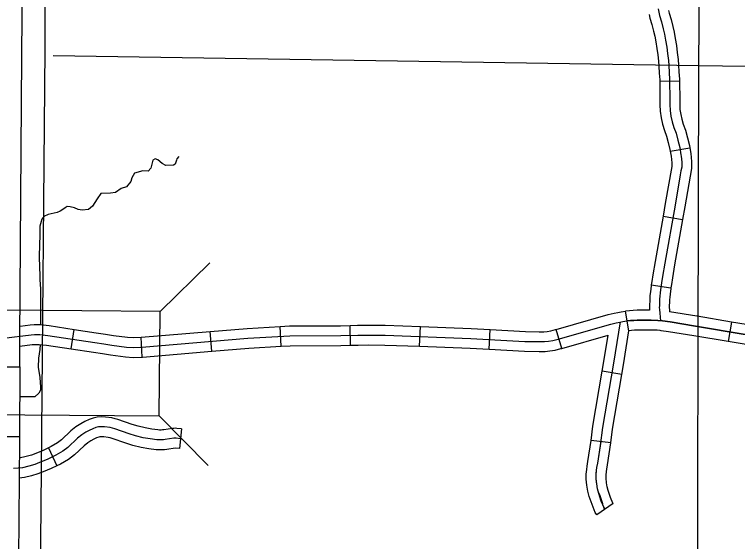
# Model space of a CAD drawing. Extents: x -492261 to -432772, y 1441225 to 1452922.
# Drawn here: x -458694.9 to -458538.4, y 1451295.2 to 1451409.4 of the extents above; entities that cross this region are included whole.
import ezdxf

# ---------------------------------------------------------------- set-up
doc = ezdxf.new("R2010")
doc.units = 0
doc.layers.add('Default', color=7, linetype='Continuous')

msp = doc.modelspace()

# ---------------------------------------------------------------- linework, layer by layer
at = {"layer": 'Default'}
for p, q in [((-458555.29, 1451394.91), (-458551, 1451394.96)), ((-458553.02, 1451379.78), (-458548.79, 1451380.49)), ((-458554.56, 1451365.68), (-458550.34, 1451364.93)), ((-458663.43, 1451345.02), (-458652.67, 1451355.59)), ((-458557.12, 1451350.77), (-458552.89, 1451350.11)), ((-458561.95, 1451340.85), (-458562.66, 1451345.09)), ((-458637.22, 1451337.49), (-458637.47, 1451341.77)), ((-458622.21, 1451337.7), (-458622.31, 1451341.98)), ((-458607.26, 1451337.47), (-458607.1, 1451341.75)), ((-458539.77, 1451342.72), (-458540.48, 1451338.5)), ((-458682.69, 1451336.9), (-458682.06, 1451341.14)), ((-458652.21, 1451336.4), (-458652.57, 1451340.68)), ((-458592.23, 1451336.83), (-458591.99, 1451341.11)), ((-458576.51, 1451337.02), (-458577.69, 1451341.14)), ((-458667.33, 1451335.15), (-458667.51, 1451339.43)), ((-458563.5, 1451331.36), (-458567.72, 1451332.07)), ((-458663.61, 1451322.39), (-458653.04, 1451311.63)), ((-458658.76, 1451319.57), (-458659.23, 1451315.31)), ((-458565.88, 1451316.55), (-458570.13, 1451317.09)), ((-458687.6, 1451315.47), (-458685.8, 1451311.58)), ((-458565.37, 1451303.43), (-458568.9, 1451301))]:
    msp.add_line(p, q, dxfattribs=at)
for points in [[(-458757.7, 1450741.98), (-458745.63, 1450812.29), (-458736.45, 1450871.08), (-458726.32, 1450928.11), (-458715.37, 1450995.48), (-458707.04, 1451050.66), (-458697.6, 1451107.2), (-458692.45, 1451138.71), (-458691.87, 1451140.9), (-458691.14, 1451145.04), (-458690.95, 1451148.63), (-458690.58, 1451152.32), (-458689.82, 1451232.97), (-458689.08, 1451310.72), (-458688.32, 1451401.84), (-458688.21, 1451497.57), (-458687.01, 1451560.44), (-458686.91, 1451606.08)], [(-458693.8, 1451333), (-458693.77, 1451339.19), (-458693.38, 1451400.24), (-458692.86, 1451462.07), (-458693.07, 1451499.29), (-458692.07, 1451547.54), (-458690.1, 1451604.72)], [(-458545.7, 1451551.4), (-458546.87, 1451398.2), (-458547.27, 1451246.89), (-458546.8, 1451121.35)], [(-458555.62, 1451410.55), (-458555.33, 1451409.12), (-458554.89, 1451407.73), (-458554.54, 1451406.27), (-458554.25, 1451405.08), (-458554.02, 1451403.76), (-458553.78, 1451402.31), (-458553.6, 1451400.88), (-458553.42, 1451399.42), (-458553.34, 1451398.27), (-458553.27, 1451396.78), (-458553.15, 1451395.27), (-458553.09, 1451390.8), (-458553.09, 1451389.85), (-458553.03, 1451388.59), (-458552.86, 1451387.33), (-458552.6, 1451386.13), (-458552.22, 1451384.88), (-458551.76, 1451383.66), (-458551.35, 1451382.12), (-458550.97, 1451380.52), (-458550.7, 1451378.93), (-458550.66, 1451378.64), (-458550.52, 1451377.35), (-458550.52, 1451377.38), (-458550.52, 1451376.26), (-458550.7, 1451375.51), (-458550.85, 1451374.59), (-458551.97, 1451368.03), (-458554.19, 1451355.47), (-458554.66, 1451352.62), (-458554.88, 1451351.21), (-458555.03, 1451350.26), (-458555.17, 1451349.05), (-458555.27, 1451348.3), (-458555.31, 1451347.7), (-458555.35, 1451347.01), (-458555.3, 1451346.24), (-458555.38, 1451345.86), (-458555.34, 1451345.43), (-458555.13, 1451343)], [(-458553.37, 1451410.23), (-458553.25, 1451409.66), (-458552.83, 1451408.3), (-458552.46, 1451406.77), (-458552.16, 1451405.51), (-458551.91, 1451404.12), (-458551.66, 1451402.61), (-458551.48, 1451401.14), (-458551.29, 1451399.63), (-458551.2, 1451398.4), (-458551.13, 1451396.92), (-458551.01, 1451395.37), (-458551, 1451394.96)], [(-458557.57, 1451409.36), (-458557.41, 1451408.58), (-458556.96, 1451407.15), (-458556.63, 1451405.77), (-458556.35, 1451404.64), (-458556.13, 1451403.4), (-458555.9, 1451402), (-458555.73, 1451400.61), (-458555.56, 1451399.21), (-458555.48, 1451398.14), (-458555.41, 1451396.65), (-458555.29, 1451395.17), (-458555.29, 1451394.91)], [(-457946.87, 1451404.85), (-458097.87, 1451401.88), (-458245.74, 1451399.02), (-458396.75, 1451396.11), (-458546.87, 1451398.2), (-458686.56, 1451400.4)], [(-458555.29, 1451394.91), (-458555.23, 1451390.79), (-458555.24, 1451389.8), (-458555.17, 1451388.39), (-458554.97, 1451386.96), (-458554.68, 1451385.6), (-458554.26, 1451384.2), (-458553.81, 1451383), (-458553.43, 1451381.59), (-458553.07, 1451380.1), (-458553.02, 1451379.78)], [(-458551, 1451394.96), (-458550.95, 1451390.8), (-458550.95, 1451389.9), (-458550.9, 1451388.79), (-458550.75, 1451387.71), (-458550.52, 1451386.67), (-458550.19, 1451385.57), (-458549.72, 1451384.32), (-458549.28, 1451382.65), (-458548.87, 1451380.95), (-458548.79, 1451380.49)], [(-458548.79, 1451380.49), (-458548.58, 1451379.24), (-458548.38, 1451377.48), (-458548.38, 1451376.01), (-458549.86, 1451367.66), (-458550.34, 1451364.93)], [(-458553.02, 1451379.78), (-458552.82, 1451378.63), (-458552.66, 1451377.23), (-458552.66, 1451376.39), (-458554.08, 1451368.41), (-458554.56, 1451365.68)], [(-458659.37, 1451378.61), (-458659.82, 1451378.11), (-458659.9, 1451377.79), (-458660.16, 1451376.9), (-458660.56, 1451376.74), (-458662.21, 1451376.65), (-458663, 1451377.06), (-458663.93, 1451377.86), (-458664.51, 1451378.11), (-458664.99, 1451377.78), (-458665.12, 1451377.2), (-458665.46, 1451376.08), (-458665.99, 1451375.43), (-458667.16, 1451375.46), (-458669, 1451374.96), (-458669.55, 1451373.94), (-458669.79, 1451373.16), (-458670.67, 1451372.02), (-458671.84, 1451371.68), (-458673.05, 1451370.78), (-458674.19, 1451370.67), (-458676.24, 1451370.56), (-458677.04, 1451369.4), (-458678.09, 1451367.85), (-458678.96, 1451367.14), (-458680.33, 1451366.99), (-458681.16, 1451367.11), (-458681.94, 1451367.44), (-458682.86, 1451367.7), (-458683.52, 1451367.74), (-458683.94, 1451367.5), (-458684.45, 1451367.12), (-458685.07, 1451366.76), (-458685.69, 1451366.49), (-458687.65, 1451366.01), (-458688.56, 1451365.58), (-458689, 1451365.03), (-458689.45, 1451363.5), (-458689.48, 1451361.32), (-458689.55, 1451359.65), (-458689.59, 1451356.7), (-458689.43, 1451352.77), (-458689.46, 1451351.85), (-458689.3, 1451349.94), (-458689.3, 1451349.32)], [(-458554.56, 1451365.68), (-458556.3, 1451355.83), (-458556.78, 1451352.96), (-458557, 1451351.54), (-458557.12, 1451350.77)], [(-458550.34, 1451364.93), (-458552.08, 1451355.11), (-458552.55, 1451352.28), (-458552.77, 1451350.88), (-458552.89, 1451350.11)], [(-458557.12, 1451350.77), (-458557.16, 1451350.55), (-458557.3, 1451349.31), (-458557.4, 1451348.51), (-458557.47, 1451345.27)], [(-458689.3, 1451349.32), (-458689.28, 1451342.18)], [(-458552.89, 1451350.11), (-458552.91, 1451349.97), (-458553.05, 1451348.79), (-458553.13, 1451348.09), (-458553.17, 1451347.56), (-458553.22, 1451345.74), (-458553.2, 1451345.62), (-458553.15, 1451344.92)], [(-458577.69, 1451341.14), (-458566.45, 1451344.35), (-458565.18, 1451344.66), (-458564.33, 1451344.83), (-458563.62, 1451344.95), (-458562.66, 1451345.09)], [(-458557.47, 1451345.27), (-458560.18, 1451345.28), (-458561.03, 1451345.24), (-458561.83, 1451345.17), (-458562.66, 1451345.09)], [(-458539.77, 1451342.72), (-458547.18, 1451343.98), (-458547.24, 1451343.98), (-458553.15, 1451344.92)], [(-458691.32, 1451339.96), (-458690.6, 1451340.03), (-458690.04, 1451340.03), (-458689.47, 1451340.03), (-458687.72, 1451339.82), (-458677.56, 1451338.3), (-458675.57, 1451338), (-458673.85, 1451337.73), (-458670.7, 1451337.3), (-458669.21, 1451337.21), (-458667.38, 1451337.29), (-458644.41, 1451339.21), (-458635.32, 1451339.75), (-458624.32, 1451339.79), (-458620.63, 1451339.88), (-458618.26, 1451339.91), (-458614.74, 1451339.89), (-458596.19, 1451339.2), (-458584.45, 1451338.55), (-458581.36, 1451338.48), (-458580.22, 1451338.5), (-458579.33, 1451338.59), (-458578.4, 1451338.75), (-458577.25, 1451339.04), (-458565.9, 1451342.27), (-458564.71, 1451342.57), (-458563.94, 1451342.73), (-458563.3, 1451342.84), (-458562.4, 1451342.96), (-458561.63, 1451343.04), (-458560.89, 1451343.1), (-458560.14, 1451343.13), (-458557.17, 1451343.12), (-458555.73, 1451343.08), (-458554.7, 1451342.98), (-458553.04, 1451342.74), (-458547.58, 1451341.87), (-458536.78, 1451340.04)], [(-458567.14, 1451302.21), (-458567.31, 1451302.41), (-458567.26, 1451302.44), (-458567.37, 1451302.61), (-458567.53, 1451302.92), (-458567.62, 1451303.32), (-458567.75, 1451303.75), (-458567.99, 1451304.4), (-458568.21, 1451305.05), (-458568.54, 1451305.88), (-458568.76, 1451306.59), (-458568.81, 1451307.19), (-458568.97, 1451308.08), (-458569.05, 1451308.82), (-458569.01, 1451309.39), (-458569.02, 1451309.91), (-458568.95, 1451310.6), (-458568.88, 1451311.2), (-458568.7, 1451312.18), (-458568.12, 1451315.98), (-458567.61, 1451319.87), (-458565.25, 1451333.83), (-458563.81, 1451342.75)], [(-458547.54, 1451341.86), (-458547.58, 1451341.87), (-458553.04, 1451342.74), (-458554.7, 1451342.98), (-458555.73, 1451343.08), (-458557.17, 1451343.12), (-458560.14, 1451343.13), (-458560.89, 1451343.1), (-458561.63, 1451343.04), (-458562.16, 1451342.99)], [(-458525.77, 1451343.24), (-458528.3, 1451342.61), (-458529.68, 1451342.31), (-458531.1, 1451342.1), (-458532.34, 1451342.04), (-458532.62, 1451342.04), (-458533.53, 1451342.04), (-458536.55, 1451342.18), (-458539.77, 1451342.72)], [(-458693.75, 1451341.82), (-458691.56, 1451342.09), (-458690.71, 1451342.18), (-458690.04, 1451342.18), (-458689.34, 1451342.18), (-458687.43, 1451341.95), (-458682.06, 1451341.14)], [(-458652.57, 1451340.68), (-458644.56, 1451341.34), (-458637.47, 1451341.77)], [(-458637.47, 1451341.77), (-458635.39, 1451341.89), (-458624.35, 1451341.93), (-458622.31, 1451341.98)], [(-458622.31, 1451341.98), (-458620.67, 1451342.03), (-458618.26, 1451342.06), (-458614.69, 1451342.03), (-458607.1, 1451341.75)], [(-458607.1, 1451341.75), (-458596.09, 1451341.34), (-458591.99, 1451341.11)], [(-458532.61, 1451339.9), (-458533.58, 1451339.89), (-458536.78, 1451340.04), (-458547.54, 1451341.86)], [(-458697.34, 1451339.21), (-458691.32, 1451339.96)], [(-458682.06, 1451341.14), (-458677.24, 1451340.42), (-458675.25, 1451340.12), (-458673.54, 1451339.85), (-458670.49, 1451339.44), (-458669.19, 1451339.36), (-458667.51, 1451339.43)], [(-458667.51, 1451339.43), (-458652.57, 1451340.68)], [(-458591.99, 1451341.11), (-458584.36, 1451340.69), (-458581.35, 1451340.62), (-458580.34, 1451340.64), (-458579.62, 1451340.71), (-458578.84, 1451340.84), (-458577.81, 1451341.11), (-458577.68, 1451341.14)], [(-458576.51, 1451337.02), (-458566.44, 1451339.89)], [(-458567.72, 1451332.07), (-458567.37, 1451334.18), (-458566.44, 1451339.89)], [(-458563.5, 1451331.36), (-458563.14, 1451333.48), (-458561.95, 1451340.85)], [(-458555.22, 1451340.88), (-458555.86, 1451340.94), (-458557.2, 1451340.98), (-458560.1, 1451340.99), (-458560.76, 1451340.96), (-458561.43, 1451340.91), (-458561.95, 1451340.85)], [(-458540.48, 1451338.5), (-458547.9, 1451339.75), (-458547.93, 1451339.75), (-458553.36, 1451340.62), (-458554.96, 1451340.85), (-458555.22, 1451340.88)], [(-458524.65, 1451339.1), (-458524.68, 1451339.09), (-458527.33, 1451338.43), (-458528.91, 1451338.1), (-458530.68, 1451337.83), (-458532.24, 1451337.75), (-458532.61, 1451337.75), (-458533.62, 1451337.75), (-458537.01, 1451337.91), (-458540.48, 1451338.5)], [(-458689.38, 1451337.86), (-458689.47, 1451336.76), (-458689.77, 1451334.88), (-458689.8, 1451332.96), (-458689.46, 1451330.71), (-458689.29, 1451328.59), (-458689.33, 1451327.98), (-458689.66, 1451327.29), (-458690.56, 1451326.55), (-458693.82, 1451326.54)], [(-458693.78, 1451337.5), (-458691.09, 1451337.83), (-458690.5, 1451337.89), (-458690.04, 1451337.89), (-458689.6, 1451337.89), (-458688, 1451337.7), (-458682.69, 1451336.9)], [(-458682.69, 1451336.9), (-458677.87, 1451336.18), (-458675.9, 1451335.88), (-458674.16, 1451335.61), (-458670.9, 1451335.17), (-458669.23, 1451335.07), (-458667.33, 1451335.15)], [(-458652.21, 1451336.4), (-458644.25, 1451337.07), (-458637.22, 1451337.49)], [(-458637.22, 1451337.49), (-458635.26, 1451337.6), (-458624.28, 1451337.65), (-458622.21, 1451337.7)], [(-458622.21, 1451337.7), (-458620.59, 1451337.74), (-458618.25, 1451337.77), (-458614.79, 1451337.74), (-458607.26, 1451337.47)], [(-458607.26, 1451337.47), (-458596.29, 1451337.06), (-458592.23, 1451336.83)], [(-458592.23, 1451336.83), (-458584.53, 1451336.4), (-458581.36, 1451336.34), (-458580.09, 1451336.35), (-458579.04, 1451336.46), (-458577.95, 1451336.65), (-458576.69, 1451336.97), (-458576.51, 1451337.02)], [(-458667.33, 1451335.15), (-458667.25, 1451335.15), (-458652.21, 1451336.4)], [(-458700.94, 1451333.03), (-458693.8, 1451333)], [(-458693.8, 1451333), (-458693.86, 1451317.92)], [(-458570.13, 1451317.09), (-458569.73, 1451320.18), (-458567.72, 1451332.07)], [(-458565.88, 1451316.55), (-458565.49, 1451319.55), (-458563.5, 1451331.36)], [(-458673.17, 1451321.79), (-458673.84, 1451321.96), (-458675.25, 1451322.15), (-458676.21, 1451322.19), (-458677.08, 1451322.12), (-458677.91, 1451321.93), (-458678.81, 1451321.61), (-458679.71, 1451321.19), (-458680.61, 1451320.71), (-458681.64, 1451320.04), (-458682.72, 1451319.15), (-458684.75, 1451317.21), (-458685.65, 1451316.54), (-458686.97, 1451315.77), (-458687.6, 1451315.47)], [(-458658.76, 1451319.57), (-458659.78, 1451319.69), (-458660.19, 1451319.71), (-458660.45, 1451319.7), (-458660.74, 1451319.67), (-458662.62, 1451319.39), (-458662.9, 1451319.35), (-458663.18, 1451319.33), (-458663.56, 1451319.33), (-458663.93, 1451319.35), (-458665.22, 1451319.51), (-458666.65, 1451319.78), (-458668.19, 1451320.14), (-458669.44, 1451320.55), (-458672.59, 1451321.64), (-458673.17, 1451321.79)], [(-458659, 1451317.44), (-458659.96, 1451317.55), (-458660.22, 1451317.57), (-458660.29, 1451317.56), (-458660.45, 1451317.54), (-458662.3, 1451317.27), (-458662.68, 1451317.22), (-458663.12, 1451317.19), (-458663.61, 1451317.19), (-458664.12, 1451317.22), (-458665.55, 1451317.4), (-458667.09, 1451317.68), (-458668.77, 1451318.07), (-458670.12, 1451318.52), (-458673.2, 1451319.59), (-458674.25, 1451319.86), (-458675.43, 1451320.02), (-458676.17, 1451320.04), (-458676.76, 1451320), (-458677.31, 1451319.87), (-458678, 1451319.62), (-458678.75, 1451319.27), (-458679.52, 1451318.87), (-458680.37, 1451318.31), (-458681.29, 1451317.55), (-458683.37, 1451315.57), (-458684.46, 1451314.75), (-458685.97, 1451313.87), (-458687.89, 1451312.97), (-458689.55, 1451312.27), (-458690.57, 1451311.89), (-458691.83, 1451311.51), (-458693.19, 1451311.18), (-458694.15, 1451311.06), (-458695.13, 1451310.99)], [(-458693.86, 1451317.92), (-458693.87, 1451317.16), (-458694.14, 1451283.06), (-458694.68, 1451257.07), (-458695.02, 1451217.53), (-458695.89, 1451147.94), (-458697.51, 1451138.57), (-458700.8, 1451120.88), (-458702.63, 1451107.92), (-458706.94, 1451080.21), (-458710.5, 1451059.31), (-458715.57, 1451029.37), (-458719.17, 1451007.04), (-458725.37, 1450969.52), (-458727.47, 1450957.83), (-458730.63, 1450936.14), (-458734.7, 1450910.58)], [(-458701, 1451317.95), (-458693.86, 1451317.92)], [(-458674.23, 1451317.64), (-458674.66, 1451317.75), (-458675.61, 1451317.88), (-458676.13, 1451317.9), (-458676.44, 1451317.87), (-458676.71, 1451317.81), (-458677.19, 1451317.64), (-458677.8, 1451317.36), (-458678.42, 1451317.02), (-458679.1, 1451316.58), (-458679.87, 1451315.94), (-458681.98, 1451313.93), (-458683.28, 1451312.96), (-458684.98, 1451311.96), (-458685.8, 1451311.58)], [(-458659.23, 1451315.31), (-458660.14, 1451315.41), (-458660.19, 1451315.42), (-458661.98, 1451315.15), (-458662.45, 1451315.08), (-458663.06, 1451315.05), (-458663.67, 1451315.05), (-458664.31, 1451315.08), (-458665.87, 1451315.28), (-458667.53, 1451315.58), (-458669.34, 1451316.01), (-458670.81, 1451316.49), (-458673.82, 1451317.53), (-458674.23, 1451317.64)], [(-458568.9, 1451301), (-458569.23, 1451301.48), (-458569.94, 1451303.2), (-458570.53, 1451304.95), (-458570.86, 1451306.13), (-458571.06, 1451307.38), (-458571.19, 1451308.73), (-458571.18, 1451309.76), (-458571.08, 1451310.82), (-458571, 1451311.52), (-458570.82, 1451312.54), (-458570.13, 1451317.09)], [(-458567.14, 1451302.21), (-458567.34, 1451302.51), (-458567.94, 1451303.95), (-458568.48, 1451305.58), (-458568.76, 1451306.59), (-458568.93, 1451307.65), (-458569.05, 1451308.82), (-458569.03, 1451309.65), (-458568.95, 1451310.6), (-458568.88, 1451311.2), (-458568.7, 1451312.18), (-458567.99, 1451316.82)], [(-458565.37, 1451303.43), (-458565.44, 1451303.53), (-458565.93, 1451304.71), (-458566.43, 1451306.21), (-458566.67, 1451307.05), (-458566.81, 1451307.93), (-458566.9, 1451308.9), (-458566.89, 1451309.54), (-458566.82, 1451310.38), (-458566.76, 1451310.89), (-458566.59, 1451311.83), (-458565.88, 1451316.55)], [(-458687.6, 1451315.47), (-458688.77, 1451314.93), (-458690.34, 1451314.26), (-458691.25, 1451313.92), (-458692.39, 1451313.58), (-458693.9, 1451313.21)], [(-458685.8, 1451311.58), (-458687.02, 1451311.02), (-458688.75, 1451310.28), (-458689.89, 1451309.85), (-458691.27, 1451309.45), (-458692.81, 1451309.07), (-458693.93, 1451308.93)]]:
    msp.add_lwpolyline(points, dxfattribs=at)
msp.add_lwpolyline([(-458663.43, 1451345.02), (-458731.31, 1451345.58), (-458731.5, 1451322.95), (-458663.61, 1451322.39)], close=True, dxfattribs=at)

doc.saveas('drawing.dxf')
